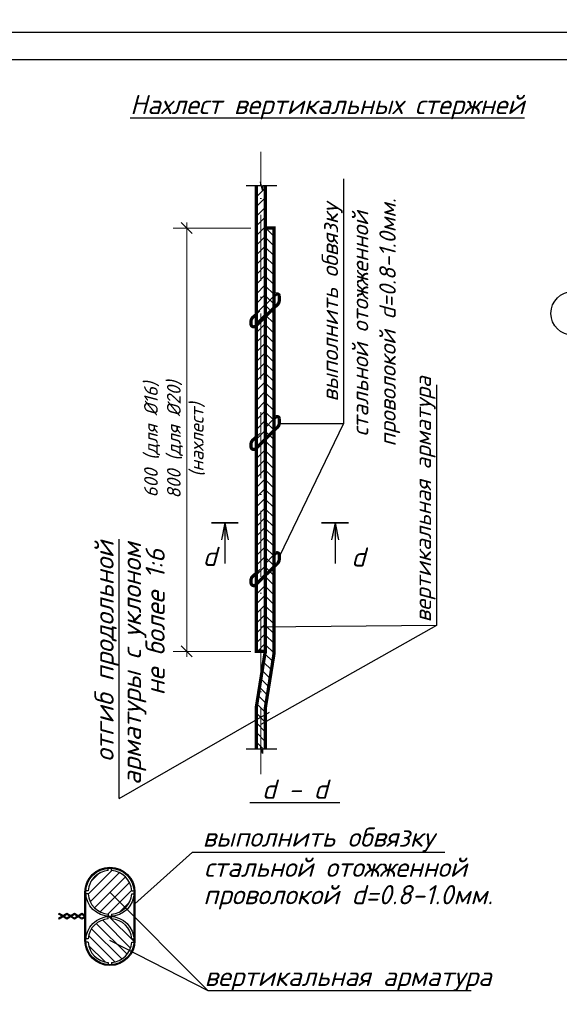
# Model space of a CAD drawing. Header units: millimetres. Extents: x 363306 to 7757304, y 1022887 to 1207196.
# Tile 450 of 656: x 1766180 to 1776015, y 1070951 to 1088906. Entities that reach past the tile are written whole.
import ezdxf
from ezdxf.enums import TextEntityAlignment as Align

# ---------------------------------------------------------------- set-up
doc = ezdxf.new("R2010")
doc.units = ezdxf.units.MM
doc.linetypes.add('ACAD_ISO10W100', pattern=[18, 12, -3, 0, -3])
doc.linetypes.add('HIDDEN', pattern=[0.375, 0.25, -0.125])
doc.layers.add('0 @ 100', color=7, linetype='Continuous')
doc.layers.add('O3SAD', color=1, linetype='Continuous')
for name, color, linetype, lineweight in [('RRRштриховка', 36, 'Continuous', 0), ('АСО-Размер', 5, 'Continuous', 18), ('текст', 7, 'Continuous', 25), ('Тонкая', 7, 'Continuous', 15)]:
    doc.layers.add(name, color=color, linetype=linetype, lineweight=lineweight)
doc.styles.add('iso', font='isocpeur.TTF')
doc.styles.add('ISOCPUER', font='isocpeui.ttf')
doc.styles.add('PDF ISOCPEUR Italic', font='isocpeui.ttf')
doc.styles.get("Standard").update_dxf_attribs({"font": 'isocpeui.ttf'})
doc.styles.add('ГОСТ 2.304', font='isocpeui.ttf')

# ---------------------------------------------------------------- blocks, each defined once
blk = doc.blocks.new('_Oblique')
at = {"color": 0, "linetype": 'ByBlock', "lineweight": -2}
blk.add_line((-0.5, -0.5), (0.5, 0.5), dxfattribs=at)

msp = doc.modelspace()

# ---------------------------------------------------------------- hatches: boundary and pattern name
at = {"layer": 'RRRштриховка', "ltscale": 1.5}
h = msp.add_hatch(dxfattribs=at)
h.set_pattern_fill('ANSI31', color=253, scale=1000, angle=270, style=0)
h.set_pattern_definition([(225, (1839937.71, 778407.66), (-88.38835, 88.38835), [])])
h.paths.add_polyline_path([(1770575.485, 1077308.588), (1770575.485, 1077675.895), (1770495.485, 1077596.916), (1770495.485, 1077341.404)])
h.paths.add_polyline_path([(1770575.485, 1077881.308), (1770575.485, 1080675.895), (1770495.485, 1080596.916), (1770495.485, 1077796.581)])
h.paths.add_polyline_path([(1770655.485, 1077966.035), (1770655.485, 1080754.875), (1770575.485, 1080675.895), (1770575.485, 1077881.308)])
h.paths.add_polyline_path([(1770655.485, 1077754.875), (1770655.485, 1077966.035), (1770575.485, 1077881.308), (1770575.485, 1077675.895)])
h.paths.add_polyline_path([(1770575.485, 1077675.895), (1770575.485, 1077881.308), (1770495.485, 1077796.581), (1770495.485, 1077596.916)])
h.paths.add_polyline_path([(1770655.485, 1080754.875), (1770655.485, 1080966.035), (1770575.485, 1080881.308), (1770575.485, 1080675.895)])
h.paths.add_polyline_path([(1770575.485, 1080675.895), (1770575.485, 1080881.308), (1770495.485, 1080796.581), (1770495.485, 1080596.916)])
h.paths.add_polyline_path([(1770655.485, 1080966.035), (1770655.485, 1083754.875), (1770575.485, 1083675.895), (1770575.485, 1080881.308)])
h.paths.add_polyline_path([(1770575.485, 1080881.308), (1770575.485, 1083675.895), (1770495.485, 1083596.916), (1770495.485, 1080796.581)])
h.paths.add_polyline_path([(1770655.485, 1083754.875), (1770655.485, 1083966.035), (1770575.485, 1083881.308), (1770575.485, 1083675.895)])
h.paths.add_polyline_path([(1770575.485, 1083675.895), (1770575.485, 1083881.308), (1770495.485, 1083796.581), (1770495.485, 1083596.916)])
h.paths.add_polyline_path([(1770655.485, 1077386.737), (1770575.485, 1077386.737), (1770575.485, 1077675.895), (1770655.485, 1077754.875)])
h.paths.add_polyline_path([(1770604.774, 1085874.002), (1770655.485, 1085874.002), (1770655.485, 1083966.035), (1770575.485, 1083881.308), (1770575.485, 1085924.523), (1770604.774, 1085799.002)])
h.paths.add_polyline_path([(1770569.774, 1085949.002), (1770575.485, 1085924.523), (1770575.485, 1083881.308), (1770495.485, 1083796.581), (1770495.485, 1085874.002), (1770569.774, 1085874.002)])
h = msp.add_hatch(dxfattribs=at)
h.set_pattern_fill('ANSI31', color=253, scale=1000, angle=180, style=0)
h.set_pattern_definition([(315, (1839937.71, 777890.33), (-88.38835, -88.38835), [])])
h.paths.add_polyline_path([(1770815.485, 1081652.819), (1770815.485, 1084430.165), (1770655.485, 1084272.206), (1770655.485, 1081483.366)])
h.paths.add_polyline_path([(1770815.485, 1078652.819), (1770815.485, 1081430.165), (1770655.485, 1081272.206), (1770655.485, 1078483.366)])
h.paths.add_polyline_path([(1770815.485, 1084430.165), (1770815.485, 1084652.819), (1770655.485, 1084483.366), (1770655.485, 1084272.206)])
h.paths.add_polyline_path([(1770815.485, 1081430.165), (1770815.485, 1081652.819), (1770655.485, 1081483.366), (1770655.485, 1081272.206)])
h.paths.add_polyline_path([(1770815.485, 1078430.165), (1770815.485, 1078652.819), (1770655.485, 1078483.366), (1770655.485, 1078272.206)])
h.paths.add_polyline_path([(1770575.485, 1076050.263), (1770575.485, 1076886.737), (1770495.485, 1076386.737), (1770495.485, 1076127.421)])
h.paths.add_polyline_path([(1770575.485, 1075565.157), (1770575.485, 1076050.263), (1770495.485, 1076127.421), (1770495.485, 1075601.58), (1770519.774, 1075601.58), (1770519.774, 1075676.58)])
h.paths.add_polyline_path([(1770655.485, 1075601.58), (1770655.485, 1076346.737), (1770815.485, 1077346.737), (1770815.485, 1078430.165), (1770655.485, 1078272.206), (1770655.485, 1077386.737), (1770575.485, 1076886.737), (1770575.485, 1075565.157), (1770594.774, 1075526.58), (1770594.774, 1075601.58)])
h.paths.add_polyline_path([(1770655.485, 1085105.973), (1770815.485, 1085105.973), (1770815.485, 1084652.819), (1770655.485, 1084483.366)])
h = msp.add_hatch(dxfattribs=at)
h.set_pattern_fill('ANSI31', color=253, scale=40, style=0)
h.set_pattern_definition([(45, (1023040.23, 2047032.12), (-89.802561, 89.802561), [])])
h.paths.add_polyline_path([(1767794.913, 1072553.872), (1767794.913, 1072593.975, -0.370891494), (1767426.04, 1072962.849), (1767385.937, 1072962.849, -0.034130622), (1767385.937, 1073022.849), (1767426.04, 1073022.849, -0.370891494), (1767794.913, 1073391.722), (1767794.913, 1073431.825, -0.017060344), (1767824.913, 1073432.849, -0.017060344), (1767854.913, 1073431.825), (1767854.913, 1073391.722, -0.370891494), (1768223.787, 1073022.849), (1768263.889, 1073022.849, -0.034130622), (1768263.889, 1072962.849), (1768223.787, 1072962.849, -0.370891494), (1767854.913, 1072593.975), (1767854.913, 1072553.872, -0.017060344), (1767824.913, 1072552.849, -0.017060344)])
h = msp.add_hatch(dxfattribs=at)
h.set_pattern_fill('ANSI31', color=253, scale=40, angle=-90, style=0)
h.set_pattern_definition([(315, (1023040.23, 2047032.12), (89.802561, 89.802561), [])])
h.paths.add_polyline_path([(1767794.913, 1071673.872), (1767794.913, 1071713.975, -0.370891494), (1767426.04, 1072082.849), (1767385.937, 1072082.849, -0.034130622), (1767385.937, 1072142.849), (1767426.04, 1072142.849, -0.370891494), (1767794.913, 1072511.722), (1767794.913, 1072551.825, -0.017060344), (1767824.913, 1072552.849, -0.017060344), (1767854.913, 1072551.825), (1767854.913, 1072511.722, -0.370891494), (1768223.787, 1072142.849), (1768263.889, 1072142.849, -0.034130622), (1768263.889, 1072082.849), (1768223.787, 1072082.849, -0.370891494), (1767854.913, 1071713.975), (1767854.913, 1071673.872, -0.017060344), (1767824.913, 1071672.849, -0.017060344)])
at = {"layer": 'Тонкая'}
h = msp.add_hatch(color=256, dxfattribs=at)
h.paths.add_polyline_path([(1769855.305, 1079422.218), (1769917.18, 1079731.593), (1769917.18, 1079515.031)])
h.paths.add_polyline_path([(1769917.18, 1079515.031), (1769917.18, 1079731.593), (1769979.055, 1079422.218)])
h = msp.add_hatch(color=256, dxfattribs=at)
h.paths.add_polyline_path([(1771989.128, 1079422.218), (1771927.253, 1079731.593), (1771927.253, 1079515.031)])
h.paths.add_polyline_path([(1771927.253, 1079515.031), (1771927.253, 1079731.593), (1771865.378, 1079422.218)])

# ---------------------------------------------------------------- linework, layer by layer
at = {"lineweight": 30}
msp.add_lwpolyline([(1744706.348, 1088178.072), (1796206.348, 1088178.072), (1796206.348, 1059478.072), (1744706.348, 1059478.072)], close=True, dxfattribs=at)
at = {"linetype": 'ACAD_ISO10W100', "lineweight": 13, "ltscale": 100}
msp.add_lwpolyline([(1770575.485, 1075146.41), (1770575.485, 1086494.358)], dxfattribs=at)
for points in [[(1772084.214, 1086002.87), (1772084.214, 1081540.569)], [(1770865.485, 1085874.002), (1770604.774, 1085874.002), (1770604.774, 1085799.002), (1770569.774, 1085949.002), (1770569.774, 1085874.002), (1770305.485, 1085874.002)], [(1773779.023, 1082247.299), (1773779.023, 1077860.177)], [(1770911.294, 1081544.315), (1772084.214, 1081540.569), (1770911.294, 1079109.479)], [(1769917.18, 1079731.593), (1769855.305, 1079422.218)], [(1769917.18, 1079731.593), (1769917.18, 1078989.093)], [(1769917.18, 1079731.593), (1769979.055, 1079422.218)], [(1771927.253, 1079731.593), (1771865.378, 1079422.218)], [(1771927.253, 1079731.593), (1771927.253, 1078989.093)], [(1771927.253, 1079731.593), (1771989.128, 1079422.218)], [(1767993.078, 1074704.795), (1767993.078, 1079432.864)], [(1767993.078, 1074704.795), (1770735.485, 1076275.943)], [(1770865.485, 1075601.58), (1770604.774, 1075601.58), (1770604.774, 1075526.58), (1770569.774, 1075676.58), (1770569.774, 1075601.58), (1770305.485, 1075601.58)], [(1769330.801, 1073724.562), (1773927.267, 1073724.562)], [(1769613.169, 1071197.751), (1767824.913, 1072112.849)], [(1774406.804, 1071197.751), (1769613.169, 1071197.751)]]:
    msp.add_lwpolyline(points)
at = {"ltscale": 1.5, "const_width": 60}
for points in [[(1770495.485, 1085874.002), (1770495.485, 1077386.737), (1770655.485, 1077386.737), (1770655.485, 1077386.737), (1770655.485, 1085874.002)], [(1770655.485, 1075601.58), (1770655.485, 1076346.737), (1770815.485, 1077346.737), (1770815.485, 1085105.973), (1770655.485, 1085105.973), (1770655.485, 1077386.737), (1770495.485, 1076386.737), (1770495.485, 1075601.58)]]:
    msp.add_lwpolyline(points, dxfattribs=at)
for points in [[(1770815.485, 1083872.056), (1770855.134, 1083902.544, -0.406548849), (1770912.443, 1083873.367), (1770910.146, 1083784.064, -0.224498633), (1770873.603, 1083706.777), (1770478.365, 1083316.582, -0.633321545), (1770396.637, 1083355.225), (1770396.637, 1083403.057, -0.220443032), (1770431.993, 1083479.354), (1770495.485, 1083533.149)], [(1770815.485, 1081635.488), (1770855.134, 1081665.977, -0.406548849), (1770912.443, 1081636.799), (1770910.146, 1081547.496, -0.224498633), (1770873.603, 1081470.21), (1770478.365, 1081080.014, -0.633321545), (1770396.637, 1081118.657), (1770396.637, 1081166.49, -0.220443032), (1770431.993, 1081242.786), (1770495.485, 1081296.581)], [(1770815.485, 1079152.819), (1770855.134, 1079183.308, -0.406548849), (1770912.443, 1079154.131), (1770910.146, 1079064.828, -0.224498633), (1770873.603, 1078987.541), (1770478.365, 1078597.345, -0.633321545), (1770396.637, 1078635.989), (1770396.637, 1078683.821, -0.220443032), (1770431.993, 1078760.118), (1770495.485, 1078813.913)]]:
    msp.add_lwpolyline(points, format="xyb", dxfattribs=at)
at = {"linetype": 'HIDDEN', "ltscale": 1000}
for points in [[(1770815.485, 1083872.056), (1770495.485, 1083533.149)], [(1770815.485, 1081635.488), (1770495.485, 1081296.581)], [(1770815.485, 1079152.819), (1770495.485, 1078813.913)]]:
    msp.add_lwpolyline(points, dxfattribs=at)
at = {"const_width": 30.938}
for points in [[(1769669.68, 1079731.593), (1770164.68, 1079731.593)], [(1772174.753, 1079731.593), (1771679.753, 1079731.593)]]:
    msp.add_lwpolyline(points, dxfattribs=at)
at = {"ltscale": 1.5}
for points in [[(1773779.023, 1077860.177), (1770575.365, 1077825.871)], [(1773779.023, 1077860.177), (1770577.034, 1076051.757)], [(1769330.801, 1073724.562), (1768280.913, 1072782.69)], [(1767794.913, 1073391.722), (1767794.913, 1073431.825)], [(1767854.913, 1073391.722), (1767854.913, 1073431.825)], [(1767426.04, 1073022.849), (1767385.937, 1073022.849)], [(1768223.787, 1073022.849), (1768263.889, 1073022.849)], [(1767384.913, 1072112.849), (1767384.913, 1072992.849)], [(1767426.04, 1072962.849), (1767385.937, 1072962.849)], [(1769613.169, 1071197.751), (1767824.913, 1072992.849)], [(1768223.787, 1072962.849), (1768263.889, 1072962.849)], [(1768264.913, 1072112.849), (1768264.913, 1072992.849)], [(1766889.947, 1072593.787), (1766898.179, 1072607.507)], [(1767111.717, 1072564.531), (1767040.761, 1072607.105), (1766889.947, 1072516.617), (1766889.947, 1072516.617)], [(1766954.255, 1072555.202), (1766889.947, 1072593.787), (1766889.947, 1072593.787)], [(1766889.947, 1072516.617), (1766898.179, 1072502.897)], [(1766969.805, 1072564.531), (1766898.179, 1072607.507)], [(1767096.168, 1072555.202), (1767040.761, 1072588.446), (1766898.179, 1072502.897)], [(1767229.217, 1072555.202), (1767178.242, 1072585.787), (1767040.761, 1072503.299), (1766969.805, 1072545.872)], [(1767244.766, 1072564.531), (1767178.242, 1072604.446), (1767040.761, 1072521.958), (1766985.354, 1072555.202)], [(1767368.913, 1072553.872), (1767313.506, 1072587.117), (1767176.026, 1072504.628), (1767109.501, 1072544.543)], [(1767384.913, 1072562.931), (1767313.506, 1072605.776), (1767176.026, 1072523.287), (1767125.05, 1072553.872)], [(1767368.913, 1072535.213), (1767313.506, 1072501.969), (1767242.55, 1072544.543)], [(1767368.913, 1072553.872), (1767313.506, 1072520.628), (1767258.099, 1072553.872)], [(1767313.506, 1072605.776), (1767384.913, 1072562.931)], [(1767794.913, 1072593.975), (1767794.913, 1072553.872)], [(1767794.913, 1072511.722), (1767794.913, 1072551.825)], [(1767854.913, 1072593.975), (1767854.913, 1072553.872)], [(1767854.913, 1072511.722), (1767854.913, 1072551.825)], [(1767426.04, 1072142.849), (1767385.937, 1072142.849)], [(1768223.787, 1072142.849), (1768263.889, 1072142.849)], [(1767426.04, 1072082.849), (1767385.937, 1072082.849)], [(1768223.787, 1072082.849), (1768263.889, 1072082.849)], [(1767794.913, 1071713.975), (1767794.913, 1071673.872)], [(1767854.913, 1071713.975), (1767854.913, 1071673.872)]]:
    msp.add_lwpolyline(points, dxfattribs=at)
msp.add_lwpolyline([(1767368.913, 1072572.531), (1767368.913, 1072992.849, -1), (1768280.913, 1072992.849), (1768280.913, 1072112.849, -1), (1767368.913, 1072112.849), (1767368.913, 1072553.872)], format="xyb", dxfattribs=at)
at = {"color": 255, "ltscale": 1.5}
for centre in [(1767824.913, 1072992.849), (1767824.913, 1072112.849)]:
    msp.add_circle(centre, 440, dxfattribs=at)
at = {"ltscale": 1.5}
for centre, start, end in [((1767824.913, 1072992.849), 94.3012223, 175.6987777), ((1767824.913, 1072992.849), 4.3012223, 85.6987777), ((1767824.913, 1072992.849), 184.3012223, 265.6987777), ((1767824.913, 1072992.849), 274.3012223, 355.6987777), ((1767824.913, 1072112.849), 94.3012223, 175.6987777), ((1767824.913, 1072112.849), 4.3012223, 85.6987777), ((1767824.913, 1072112.849), 184.3012223, 265.6987777), ((1767824.913, 1072112.849), 274.3012223, 355.6987777)]:
    msp.add_arc(centre, 400, start, end, dxfattribs=at)
at = {"layer": 'O3SAD', "color": 1}
msp.add_lwpolyline([(1742706.348, 1088678.072), (1796706.348, 1088678.072), (1796706.348, 1058978.072), (1742706.348, 1058978.072)], close=True, dxfattribs=at)
at = {"layer": 'АСО-Размер', "ltscale": 100}
for p, q in [((1770395.485, 1085105.973), (1768975.625, 1085105.973)), ((1769225.625, 1077286.737), (1769225.625, 1085205.973)), ((1770395.485, 1077386.737), (1768975.625, 1077386.737))]:
    msp.add_line(p, q, dxfattribs=at)
at = {"layer": 'текст'}
msp.add_circle((1776262.68, 1083549.759), 400, dxfattribs=at)

# ---------------------------------------------------------------- block references
at = {"layer": 'АСО-Размер', "ltscale": 100, "xscale": 200, "yscale": 200, "zscale": 200}
for p, rotation in [((1769225.625, 1085105.973), 90), ((1769225.625, 1077386.737), 270)]:
    msp.add_blockref('_Oblique', p, dxfattribs=dict(at, rotation=rotation))

# ---------------------------------------------------------------- texts
at = {"lineweight": 9, "char_height": 400, "attachment_point": 1, "style": 'iso'}
for s, insert, width in [('\\pi1171.712;Крепежный \\P\\pi762.472;элемент КЭ-1', (1382779.98, 1087540.128), 5098.88054), ('\\pi1764.372;Примерных вид для\\P\\pi488.236;стена монтажа (Газоблок)', (1134531.899, 1087474.922, 0), 9717.00309), ('\\pi1764.372;Примерных вид для\\P\\pi488.236;стена монтажа (Газоблок)', (1179462.79, 1087508.085, 0), 9717.00309), ('\\pi1764.372;Примерных вид для\\P\\pi488.236;стена монтажа (Газоблок)', (1224462.79, 1087508.085, 0), 9717.00309), ('\\pi1764.372;Примерных вид для\\P\\pi488.236;стена монтажа (Газоблок)', (1269531.899, 1087474.922, 0), 9717.00309), ('\\pi457.168;{\\LГоризонтальная} \\P\\pi1088.684;сетка ГС-1', (1375298.56, 1087421.862), 5098.88054), ('\\pi457.168;{\\LГоризонтальная} \\P\\pi1121.108;сетка ГС-2', (1374921.9, 1081456.843), 5098.88054), ('\\pi457.16754;{\\LГоризонтальная} \\P\\pi1088.83421;сетка ГС-3', (1375420.972, 1075790.643), 5098.88054)]:
    msp.add_mtext(s, dxfattribs=dict(at, insert=insert, width=width))
at = {"color": 18, "lineweight": 0, "true_color": 0x000000, "char_height": 500, "attachment_point": 1}
for s, insert, width in [('\\pi951.20865;Разрез 1 - 1', (1431194.663, 1087606.338), 5955.4476), ('\\pi951.20865;Разрез 1 - 1', (1475028.174, 1087606.338), 5955.4476), ('\\pi951.20865;Разрез 1 - 1', (1521202.46, 1087606.338), 5955.4476), ('\\pi951.20865;Разрез 1 - 1', (1564347.248, 1087307.106), 5955.4476), ('\\pi643.3;{\\LКолонна монолитная K-1\\P\\pi2988.375;}(опалубка)', (1688064.24, 1087204.928), 9430.53612), ('\\pi643.3;{\\LКолонна монолитная K-2\\P\\pi2988.375;}(опалубка)', (1745064.24, 1087204.928), 9430.53612)]:
    msp.add_mtext(s, dxfattribs=dict(at, insert=insert, width=width))
at = {"layer": '0 @ 100', "color": 7, "insert": (761996.908, 1075986.433), "char_height": 318.940213, "width": 19697.5359, "attachment_point": 4, "style": 'ГОСТ 2.304'}
msp.add_mtext('\\pi5457.36288;{\\fISOCPEUR|b1|i1|c204|p34;Характеристика участка строительства:\\P\\pi0;\\P}Расчетная зимняя температура воздух 15 °С.\\PСкоростной напор ветра   - 38кг/м2.\\PВес снегового покрова    - 50кг/м2.\\PКлассификация зданий по функциональной пожарной опасности - Ф 4.1 \\PКоэффициент надежности по назначению - 0.95\\P\\P^IПроектом разработано подъёмник для мало мобильных граждан населения грузоподъемностью 250 кг. скоростью 0,25 см/с. Двери шахт подъёмника противопожарные с пределом огнестойкости El 30. Подъёмники оборудованы кабинами габаритами 1500х1500 мм, ширина дверей кабины обеспечивает проезд инвалидной коляски. Для экстренных случаев подъёмник оснащен дополнительным аккумулятором и механическим спуском для безопасного спуска пассажира в нулевую отметку. Так же в дверях подъёмника установлены замки датчики которые открываются с ключевыми картами, чтобы открыть двери подъёмника.\\P^IС внешней и внутренней стороны наружных стен предусмотрено обшивка из аквапанелей толщиной 12,5мм с утеплением из минераловатной ваты на кварцевой основе, А =0,040 Вт/мС, толщиной 100мм. (по теплотехническому расчету). Наружная отделка из органическое стекло.\\P^IПодрядчик обязан предоставить заказчику сертификаты соответствия и пожарной безопасности на фасадную систему и все применяемые в данной системе материалы и изделия.\\PКонструкции, изделия и материалы применены по действующим стандартам, ТУ, сертификатам. На путях эвакуации используются отделочные материалы, соответствующие требованиям п. 5.25 ШНК 2.01.02-04.\\PОтделка стен с внутренней стороны окраска водоэмульсионными красками светлых тонов. Во внутренней и наружной отделке использованы современные отделочные материалы используемые на территории Республики Узбекистан.\\P^IКрыша - скатная из металлических профилированных листов с полимерными покрытиями с обеих сторон толщ.0,55мм по металлическим конструкциям.\\P^IПо периметру наружных стен устраивается бетонная отмостка. Бетон кл.В 7,5 шириной 1000 мм, толщиной 50 мм по гравийному основанию толщиной 100 мм -150 мм.\\P^IВсе строительно-монтажные работы вести согласно указаний соответствующих строительных норм и проекта производства работ (П.П.Р.) на основании ШНК 3.01.01 - 03 и КМК 3.01.02 - 00.', dxfattribs=at)
at = {"layer": 'АСО-Размер', "color": 2, "ltscale": 100, "insert": (1769001.459, 1081246.355), "char_height": 250, "attachment_point": 5, "rotation": 90, "style": 'PDF ISOCPEUR Italic'}
msp.add_mtext('\\A1;{\\C256;\\c0;600 (для %%C16)\\P800 (для %%C20)\\P(нахлест)}', dxfattribs=at)
at = {"layer": 'текст', "style": 'ISOCPUER'}
for s, p in [('%%UНахлест вертикальных стержней', (1771786.648, 1087183.782)), ('d', (1769642.904, 1078943.016)), ('d', (1772350.837, 1078932.443)), ('%%U d - d ', (1771194.275, 1074697.895)), ('вертикальная арматура ', (1772276.432, 1071284.161))]:
    msp.add_text(s, height=350, dxfattribs=at).set_placement(p, align=Align.CENTER)
for s, height, p in [('проволокой d=0.8-1.0мм.  ', 300, (1773034.214, 1081122.419)), ('выполнить обвязку', 300, (1771984.214, 1081941.239)), ('стальной отожженной ', 300, (1772534.214, 1081307.205)), ('отгиб продольной ', 350, (1767893.078, 1075373.232)), ('арматуры с уклоном ', 350, (1768393.078, 1074948.232)), ('не более 1:6', 350, (1768823.269, 1076585.732))]:
    msp.add_text(s, height=height, rotation=90, dxfattribs=at).set_placement(p)
msp.add_text('вертикальная арматура ', height=300, rotation=90, dxfattribs=at).set_placement((1773679.023, 1080253.738), align=Align.CENTER)
for s, p in [('выполнить обвязку', (1769514.097, 1073824.562)), ('стальной отожженной ', (1769541.604, 1073274.562)), ('проволокой d=0.8-1.0мм.  ', (1769526.296, 1072774.562))]:
    msp.add_text(s, height=350, dxfattribs=at).set_placement(p)

doc.saveas('drawing.dxf')
